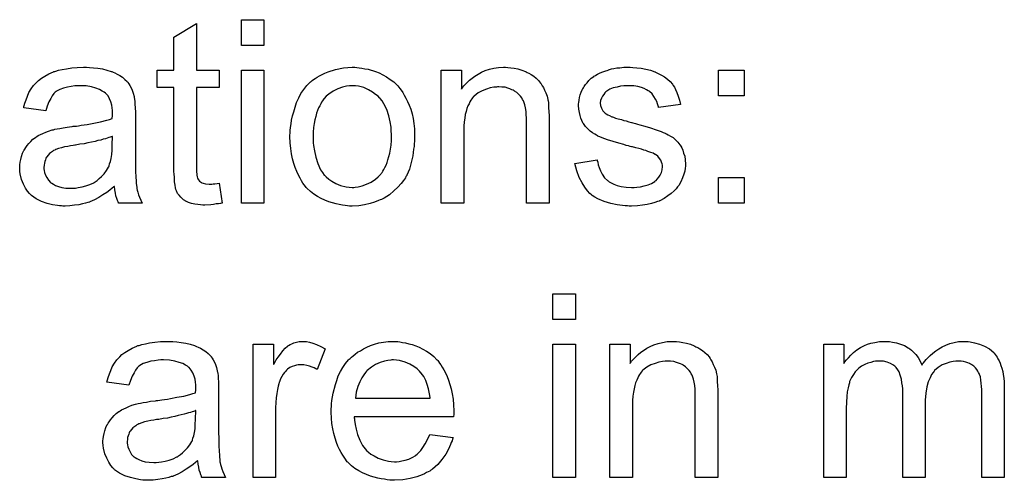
# Model space of a CAD drawing. Extents: x -1.5 to 9, y -3 to 5.
# Tile 345 of 368: x 5.191 to 5.62, y 4.082 to 4.283. Entities that reach past the tile are written whole.
import ezdxf

# ---------------------------------------------------------------- set-up
doc = ezdxf.new("R2010")
doc.units = 0
doc.layers.add('qfn16-30-34-a_mechanical_19', color=1, linetype='CONTINUOUS')

msp = doc.modelspace()

# ---------------------------------------------------------------- linework, layer by layer
at = {"layer": 'qfn16-30-34-a_mechanical_19', "color": 1}
for points in [[(5.29751, 4.271364), (5.287676, 4.271364), (5.287676, 4.282587), (5.29751, 4.282587), (5.29751, 4.271364)], [(5.268007, 4.260604), (5.277957, 4.260604), (5.277957, 4.252968), (5.268007, 4.252968), (5.268007, 4.218836), (5.268007, 4.218605), (5.268007, 4.218142), (5.268007, 4.217448), (5.268122, 4.216638), (5.268238, 4.214787), (5.268354, 4.213977), (5.268469, 4.213398), (5.268585, 4.213167), (5.268932, 4.212704), (5.269395, 4.212126), (5.270205, 4.211547), (5.270436, 4.211431), (5.271015, 4.2112), (5.272056, 4.210969), (5.27356, 4.210853), (5.274717, 4.210853), (5.275296, 4.210969), (5.276105, 4.210969), (5.277031, 4.211084), (5.277957, 4.2112), (5.279229, 4.202523), (5.278998, 4.202523), (5.278535, 4.202407), (5.277725, 4.202291), (5.276684, 4.202176), (5.275527, 4.201944), (5.274254, 4.201828), (5.271709, 4.201713), (5.270783, 4.201713), (5.269858, 4.201828), (5.268701, 4.201944), (5.267312, 4.20206), (5.265924, 4.202407), (5.264651, 4.202754), (5.263378, 4.203333), (5.263263, 4.203448), (5.262916, 4.20368), (5.262453, 4.204027), (5.261759, 4.204605), (5.26118, 4.205184), (5.260486, 4.205994), (5.259792, 4.206803), (5.259329, 4.207845), (5.259329, 4.207961), (5.259098, 4.208423), (5.258982, 4.209233), (5.258751, 4.21039), (5.258519, 4.211894), (5.258403, 4.21282), (5.258403, 4.213861), (5.258288, 4.215134), (5.258172, 4.216407), (5.258172, 4.217795), (5.258172, 4.219415), (5.258172, 4.252968), (5.250883, 4.252968), (5.250883, 4.260604), (5.258172, 4.260604), (5.258172, 4.274951), (5.268007, 4.280851), (5.268007, 4.260604)], [(5.221379, 4.261761), (5.223115, 4.261645), (5.225082, 4.261414), (5.227049, 4.261067), (5.229016, 4.260604), (5.230867, 4.260025), (5.231098, 4.25991), (5.231677, 4.259678), (5.232487, 4.259331), (5.233528, 4.258868), (5.234685, 4.258174), (5.235842, 4.25748), (5.236883, 4.256555), (5.237809, 4.255629), (5.237925, 4.255513), (5.238156, 4.255166), (5.238503, 4.254588), (5.238966, 4.253893), (5.239544, 4.252852), (5.240007, 4.251811), (5.24047, 4.250538), (5.240817, 4.249034), (5.240817, 4.248918), (5.240933, 4.248571), (5.241048, 4.247877), (5.241164, 4.246951), (5.241164, 4.245679), (5.24128, 4.244175), (5.241395, 4.242208), (5.241395, 4.240009), (5.241395, 4.22682), (5.241395, 4.226704), (5.241395, 4.226241), (5.241395, 4.225547), (5.241395, 4.224621), (5.241395, 4.22358), (5.241395, 4.222307), (5.241511, 4.21953), (5.241511, 4.216638), (5.241627, 4.213745), (5.241743, 4.212473), (5.241743, 4.211316), (5.241858, 4.210275), (5.241974, 4.209465), (5.241974, 4.209349), (5.24209, 4.208886), (5.242205, 4.208192), (5.242552, 4.207266), (5.242784, 4.206225), (5.243247, 4.205068), (5.243825, 4.203795), (5.244404, 4.202523), (5.234106, 4.202523), (5.233991, 4.202638), (5.233875, 4.203101), (5.233644, 4.20368), (5.233297, 4.204605), (5.232949, 4.205646), (5.232718, 4.206919), (5.232487, 4.208308), (5.232255, 4.209812), (5.23214, 4.209812), (5.232024, 4.20958), (5.23133, 4.209002), (5.230288, 4.208192), (5.2289, 4.207151), (5.227164, 4.206109), (5.225429, 4.204952), (5.223578, 4.203911), (5.221611, 4.203101), (5.221379, 4.202985), (5.220685, 4.20287), (5.219644, 4.202523), (5.218371, 4.202176), (5.216751, 4.201828), (5.2149, 4.201597), (5.212818, 4.201366), (5.210735, 4.20125), (5.209809, 4.20125), (5.209115, 4.201366), (5.208305, 4.201366), (5.20738, 4.201481), (5.205297, 4.201828), (5.202983, 4.202407), (5.200438, 4.203217), (5.198124, 4.204374), (5.196041, 4.205878), (5.19581, 4.206109), (5.195231, 4.206688), (5.194421, 4.207729), (5.193496, 4.209118), (5.19257, 4.210853), (5.19176, 4.21282), (5.191182, 4.21525), (5.191066, 4.216407), (5.19095, 4.217795), (5.19095, 4.218026), (5.19095, 4.218489), (5.191066, 4.219299), (5.191182, 4.22034), (5.191413, 4.221613), (5.19176, 4.222886), (5.192223, 4.224274), (5.192801, 4.225547), (5.192917, 4.225663), (5.193149, 4.226125), (5.193611, 4.22682), (5.19419, 4.22763), (5.194884, 4.228555), (5.19581, 4.229481), (5.196735, 4.230406), (5.197892, 4.231216), (5.198008, 4.231332), (5.198471, 4.231563), (5.199049, 4.232026), (5.199975, 4.232489), (5.201016, 4.232952), (5.202289, 4.23353), (5.203562, 4.233993), (5.205066, 4.234456), (5.205181, 4.234456), (5.205644, 4.234572), (5.206338, 4.234803), (5.207264, 4.234919), (5.208421, 4.23515), (5.209925, 4.235381), (5.211661, 4.235729), (5.213743, 4.23596), (5.213859, 4.23596), (5.214322, 4.236076), (5.2149, 4.236076), (5.21571, 4.236191), (5.216636, 4.236307), (5.217793, 4.236538), (5.219065, 4.236654), (5.220454, 4.236886), (5.223231, 4.237464), (5.226239, 4.238042), (5.2289, 4.238737), (5.230173, 4.239084), (5.23133, 4.239431), (5.23133, 4.239547), (5.23133, 4.239778), (5.231445, 4.240472), (5.231445, 4.241282), (5.231445, 4.241745), (5.231445, 4.241976), (5.231445, 4.242092), (5.231445, 4.242208), (5.231445, 4.242902), (5.23133, 4.244059), (5.231098, 4.245332), (5.230751, 4.24672), (5.230173, 4.248108), (5.229478, 4.249381), (5.228553, 4.250422), (5.228437, 4.250538), (5.227859, 4.251001), (5.226933, 4.251464), (5.225776, 4.252158), (5.224156, 4.252736), (5.222305, 4.253315), (5.219991, 4.253662), (5.21733, 4.253778), (5.216173, 4.253778), (5.215016, 4.253662), (5.213396, 4.253431), (5.211776, 4.253199), (5.210041, 4.252736), (5.208421, 4.252158), (5.207033, 4.251348), (5.206917, 4.251232), (5.206454, 4.250885), (5.205876, 4.250307), (5.205181, 4.249381), (5.204487, 4.248224), (5.203677, 4.24672), (5.202983, 4.244869), (5.202289, 4.242786), (5.192686, 4.244059), (5.192686, 4.244175), (5.192801, 4.24429), (5.192801, 4.244637), (5.192917, 4.2451), (5.193264, 4.246141), (5.193727, 4.247646), (5.194306, 4.24915), (5.195, 4.25077), (5.195925, 4.252389), (5.196967, 4.253893), (5.197082, 4.254009), (5.197545, 4.254472), (5.198239, 4.255166), (5.199165, 4.256092), (5.200438, 4.257017), (5.201942, 4.257943), (5.203677, 4.258984), (5.205644, 4.259794), (5.20576, 4.259794), (5.205876, 4.25991), (5.206223, 4.260025), (5.206685, 4.260141), (5.207842, 4.260488), (5.209462, 4.260835), (5.211314, 4.261182), (5.213627, 4.26153), (5.216057, 4.261761), (5.218834, 4.261877), (5.220107, 4.261877), (5.221379, 4.261761)], [(5.29751, 4.202523), (5.287676, 4.202523), (5.287676, 4.260604), (5.29751, 4.260604), (5.29751, 4.202523)], [(5.338005, 4.261761), (5.339046, 4.261645), (5.340203, 4.261414), (5.341476, 4.261182), (5.34298, 4.260951), (5.346104, 4.25991), (5.347724, 4.259331), (5.349344, 4.258521), (5.350963, 4.257712), (5.352583, 4.256555), (5.354087, 4.255398), (5.355591, 4.254009), (5.355707, 4.253893), (5.355939, 4.253662), (5.356286, 4.253199), (5.356748, 4.252621), (5.357327, 4.251811), (5.358021, 4.25077), (5.358715, 4.249613), (5.359409, 4.24834), (5.360104, 4.246951), (5.360798, 4.245216), (5.361492, 4.24348), (5.362071, 4.241514), (5.362533, 4.239431), (5.362881, 4.237233), (5.363112, 4.234919), (5.363228, 4.232373), (5.363228, 4.232257), (5.363228, 4.23191), (5.363228, 4.231332), (5.363228, 4.230522), (5.363112, 4.229596), (5.362996, 4.228439), (5.362996, 4.227282), (5.362765, 4.22601), (5.362418, 4.223117), (5.361724, 4.220225), (5.360914, 4.217332), (5.359757, 4.214671), (5.359757, 4.214555), (5.359641, 4.21444), (5.359409, 4.214093), (5.359178, 4.21363), (5.358368, 4.212473), (5.357327, 4.211084), (5.355939, 4.209465), (5.354203, 4.207845), (5.352236, 4.206225), (5.349922, 4.204721), (5.349806, 4.204721), (5.349691, 4.204605), (5.349344, 4.204374), (5.348765, 4.204142), (5.348187, 4.203911), (5.347492, 4.20368), (5.345757, 4.202985), (5.34379, 4.202407), (5.34136, 4.201828), (5.338815, 4.201366), (5.336038, 4.20125), (5.334881, 4.20125), (5.333956, 4.201366), (5.332914, 4.201481), (5.331757, 4.201713), (5.330369, 4.201944), (5.32898, 4.202176), (5.325856, 4.203101), (5.324121, 4.203795), (5.322501, 4.204489), (5.320881, 4.205415), (5.319262, 4.206456), (5.317757, 4.207613), (5.316253, 4.209002), (5.316138, 4.209118), (5.315906, 4.209349), (5.315559, 4.209812), (5.315096, 4.210506), (5.314518, 4.211316), (5.313939, 4.212241), (5.313245, 4.213398), (5.312551, 4.214787), (5.311857, 4.216291), (5.311163, 4.218026), (5.310584, 4.219878), (5.310006, 4.221845), (5.309543, 4.224043), (5.309196, 4.226357), (5.308964, 4.228902), (5.308849, 4.231563), (5.308849, 4.231795), (5.308849, 4.232257), (5.308964, 4.233067), (5.308964, 4.234224), (5.30908, 4.235497), (5.309311, 4.237117), (5.309543, 4.238737), (5.310006, 4.240588), (5.310468, 4.242439), (5.311047, 4.244406), (5.311741, 4.246489), (5.312667, 4.248456), (5.313592, 4.250307), (5.314865, 4.252158), (5.316138, 4.253893), (5.317757, 4.255398), (5.317873, 4.255513), (5.318105, 4.255629), (5.318567, 4.255976), (5.319146, 4.256439), (5.31984, 4.256902), (5.320766, 4.25748), (5.321691, 4.258059), (5.322848, 4.258637), (5.324121, 4.259216), (5.325509, 4.259794), (5.328633, 4.260835), (5.33222, 4.261645), (5.334071, 4.261761), (5.336038, 4.261877), (5.337195, 4.261877), (5.338005, 4.261761)], [(5.403838, 4.261761), (5.405111, 4.261645), (5.406615, 4.261414), (5.408235, 4.261067), (5.40997, 4.260604), (5.41159, 4.25991), (5.411822, 4.259794), (5.412284, 4.259563), (5.413094, 4.259216), (5.41402, 4.258637), (5.415177, 4.257943), (5.416218, 4.257017), (5.41726, 4.256092), (5.418185, 4.254935), (5.418301, 4.254819), (5.418532, 4.254356), (5.418879, 4.253778), (5.419458, 4.252968), (5.419921, 4.251811), (5.420383, 4.250654), (5.420962, 4.249265), (5.421309, 4.247761), (5.421309, 4.247646), (5.421425, 4.247183), (5.42154, 4.246489), (5.421656, 4.245563), (5.421656, 4.244175), (5.421772, 4.242555), (5.421887, 4.240588), (5.421887, 4.238158), (5.421887, 4.202523), (5.412053, 4.202523), (5.412053, 4.237695), (5.412053, 4.237811), (5.412053, 4.237927), (5.412053, 4.238737), (5.412053, 4.239778), (5.411937, 4.241051), (5.411822, 4.242555), (5.41159, 4.244059), (5.411243, 4.245447), (5.410896, 4.24672), (5.410896, 4.246836), (5.410665, 4.247183), (5.410318, 4.247761), (5.40997, 4.248456), (5.409392, 4.24915), (5.408698, 4.24996), (5.407772, 4.25077), (5.406731, 4.251464), (5.406615, 4.251579), (5.406268, 4.251811), (5.405574, 4.252042), (5.404764, 4.252389), (5.403838, 4.252736), (5.402681, 4.253083), (5.401293, 4.253199), (5.399904, 4.253315), (5.399326, 4.253315), (5.398863, 4.253199), (5.397706, 4.253083), (5.396202, 4.252852), (5.394582, 4.252274), (5.392731, 4.251579), (5.39088, 4.250654), (5.389144, 4.249265), (5.388913, 4.249034), (5.38845, 4.248456), (5.388103, 4.247993), (5.387756, 4.247414), (5.387293, 4.24672), (5.386946, 4.24591), (5.386483, 4.244984), (5.38602, 4.243828), (5.385673, 4.242555), (5.385326, 4.241166), (5.385095, 4.239662), (5.384864, 4.238042), (5.384632, 4.236076), (5.384632, 4.234109), (5.384632, 4.202523), (5.374798, 4.202523), (5.374798, 4.260604), (5.383591, 4.260604), (5.383591, 4.252274), (5.383707, 4.252389), (5.383938, 4.252736), (5.384285, 4.253199), (5.384748, 4.253778), (5.385442, 4.254472), (5.386252, 4.255282), (5.387177, 4.256207), (5.388334, 4.257133), (5.389492, 4.257943), (5.39088, 4.258868), (5.392384, 4.259678), (5.394004, 4.260373), (5.395855, 4.260951), (5.397706, 4.261414), (5.399789, 4.261761), (5.401987, 4.261877), (5.402913, 4.261877), (5.403838, 4.261761)], [(5.458449, 4.261761), (5.460184, 4.261645), (5.462035, 4.261414), (5.464002, 4.260951), (5.466085, 4.260488), (5.468052, 4.259794), (5.468167, 4.259794), (5.468283, 4.259678), (5.468862, 4.259447), (5.469787, 4.258984), (5.470944, 4.258406), (5.472217, 4.257596), (5.47349, 4.25667), (5.474647, 4.255629), (5.475688, 4.254472), (5.475804, 4.254356), (5.476035, 4.253893), (5.476498, 4.253083), (5.477076, 4.252158), (5.477655, 4.25077), (5.478233, 4.249265), (5.478696, 4.24753), (5.479159, 4.245563), (5.469556, 4.24429), (5.469556, 4.244522), (5.46944, 4.244984), (5.469209, 4.245794), (5.468862, 4.246836), (5.468283, 4.247877), (5.467589, 4.249034), (5.466779, 4.250191), (5.465622, 4.251232), (5.465506, 4.251348), (5.465044, 4.251579), (5.464349, 4.252042), (5.463308, 4.252505), (5.462151, 4.252968), (5.460647, 4.253431), (5.458796, 4.253662), (5.456829, 4.253778), (5.455672, 4.253778), (5.454515, 4.253662), (5.453011, 4.253546), (5.451507, 4.253199), (5.449887, 4.252852), (5.448383, 4.252274), (5.44711, 4.251464), (5.446994, 4.251348), (5.446647, 4.251117), (5.446185, 4.250654), (5.445722, 4.24996), (5.445143, 4.249265), (5.44468, 4.24834), (5.444333, 4.247298), (5.444218, 4.246257), (5.444218, 4.246141), (5.444218, 4.24591), (5.444333, 4.245563), (5.444333, 4.2451), (5.44468, 4.243943), (5.445375, 4.242786), (5.44549, 4.242671), (5.445606, 4.242555), (5.445837, 4.242208), (5.4463, 4.241861), (5.446763, 4.241514), (5.447457, 4.241051), (5.448267, 4.240704), (5.449193, 4.240241), (5.449308, 4.240241), (5.44954, 4.240125), (5.450003, 4.240009), (5.450812, 4.239662), (5.45197, 4.239315), (5.453474, 4.238968), (5.454399, 4.238621), (5.45544, 4.23839), (5.456597, 4.238042), (5.45787, 4.237695), (5.457986, 4.237695), (5.458333, 4.23758), (5.458912, 4.237464), (5.459606, 4.237233), (5.460416, 4.237001), (5.461457, 4.23677), (5.463655, 4.236076), (5.466085, 4.235381), (5.468515, 4.234572), (5.470713, 4.233762), (5.471639, 4.233414), (5.472448, 4.233067), (5.47268, 4.232952), (5.473143, 4.23272), (5.473837, 4.232373), (5.474878, 4.231795), (5.475919, 4.2311), (5.476961, 4.230175), (5.478002, 4.229134), (5.478928, 4.227977), (5.479043, 4.227861), (5.479275, 4.227398), (5.479738, 4.226704), (5.4802, 4.225663), (5.480547, 4.22439), (5.48101, 4.223002), (5.481242, 4.221382), (5.481357, 4.21953), (5.481357, 4.219299), (5.481357, 4.218721), (5.481242, 4.217795), (5.48101, 4.216522), (5.480663, 4.215134), (5.480085, 4.21363), (5.47939, 4.211894), (5.478465, 4.210275), (5.478349, 4.210043), (5.477886, 4.20958), (5.477308, 4.20877), (5.476382, 4.207845), (5.475109, 4.206803), (5.473721, 4.205646), (5.472101, 4.204605), (5.470134, 4.203564), (5.470019, 4.203564), (5.469903, 4.203448), (5.469209, 4.203217), (5.468052, 4.20287), (5.466548, 4.202407), (5.464697, 4.201944), (5.462614, 4.201597), (5.460416, 4.201366), (5.45787, 4.20125), (5.456829, 4.20125), (5.456019, 4.201366), (5.455093, 4.201366), (5.453936, 4.201481), (5.452779, 4.201597), (5.451507, 4.201828), (5.44873, 4.202407), (5.445837, 4.203217), (5.443061, 4.204374), (5.441788, 4.205068), (5.440631, 4.205878), (5.440515, 4.205994), (5.4404, 4.206109), (5.439705, 4.206803), (5.438664, 4.207845), (5.437507, 4.209465), (5.436234, 4.211431), (5.434962, 4.213745), (5.43392, 4.216638), (5.43311, 4.219878), (5.442829, 4.221382), (5.442829, 4.221266), (5.442829, 4.22115), (5.443061, 4.220456), (5.443292, 4.219299), (5.443755, 4.218026), (5.444333, 4.216638), (5.445028, 4.215134), (5.446069, 4.21363), (5.447342, 4.212357), (5.447573, 4.212241), (5.448036, 4.211894), (5.448961, 4.211431), (5.450118, 4.210853), (5.451622, 4.210275), (5.453358, 4.209812), (5.45544, 4.209465), (5.45787, 4.209349), (5.459027, 4.209349), (5.460184, 4.209465), (5.461688, 4.209696), (5.463308, 4.210043), (5.465044, 4.210506), (5.466548, 4.211084), (5.467936, 4.21201), (5.468052, 4.212126), (5.468515, 4.212473), (5.468977, 4.213051), (5.469672, 4.213861), (5.47025, 4.214787), (5.470829, 4.215944), (5.471176, 4.217101), (5.471291, 4.218489), (5.471291, 4.218605), (5.471291, 4.219068), (5.471176, 4.219646), (5.470944, 4.220456), (5.470597, 4.221266), (5.470019, 4.222076), (5.469324, 4.223002), (5.468283, 4.223696), (5.468167, 4.223811), (5.46782, 4.223927), (5.467242, 4.224274), (5.466316, 4.224621), (5.464928, 4.225084), (5.464118, 4.225431), (5.463192, 4.225663), (5.462151, 4.22601), (5.460994, 4.226357), (5.459721, 4.226704), (5.458217, 4.227051), (5.458102, 4.227051), (5.457755, 4.227167), (5.457176, 4.227282), (5.456482, 4.227514), (5.455556, 4.227745), (5.454515, 4.228092), (5.452317, 4.228671), (5.449771, 4.229481), (5.447342, 4.230175), (5.445028, 4.230985), (5.443986, 4.231448), (5.443176, 4.231795), (5.442945, 4.23191), (5.442482, 4.232142), (5.441788, 4.232605), (5.440862, 4.233183), (5.439821, 4.233993), (5.43878, 4.234919), (5.437738, 4.23596), (5.436813, 4.237233), (5.436697, 4.237348), (5.436466, 4.237811), (5.436119, 4.238621), (5.435771, 4.239547), (5.435424, 4.240704), (5.435077, 4.242092), (5.434846, 4.24348), (5.43473, 4.2451), (5.43473, 4.245332), (5.43473, 4.245794), (5.434846, 4.246489), (5.434962, 4.24753), (5.435193, 4.248571), (5.435424, 4.249844), (5.435887, 4.251001), (5.436466, 4.252274), (5.436581, 4.252389), (5.436813, 4.252852), (5.43716, 4.253431), (5.437738, 4.25424), (5.438433, 4.25505), (5.439243, 4.256092), (5.440168, 4.257017), (5.441325, 4.257827), (5.441441, 4.257943), (5.441788, 4.258059), (5.442251, 4.258406), (5.442945, 4.258753), (5.44387, 4.259216), (5.444912, 4.259678), (5.446185, 4.260141), (5.447573, 4.260604), (5.447804, 4.26072), (5.448267, 4.260835), (5.449077, 4.261067), (5.450118, 4.261298), (5.451391, 4.26153), (5.452779, 4.261645), (5.454399, 4.261877), (5.457176, 4.261877), (5.458449, 4.261761)], [(5.506927, 4.249381), (5.495704, 4.249381), (5.495704, 4.260604), (5.506927, 4.260604), (5.506927, 4.249381)], [(5.336038, 4.253778), (5.335344, 4.253778), (5.334765, 4.253662), (5.333493, 4.253546), (5.331757, 4.253083), (5.32979, 4.252389), (5.327708, 4.251464), (5.325741, 4.250075), (5.324699, 4.24915), (5.323774, 4.248224), (5.323774, 4.248108), (5.323542, 4.247993), (5.323311, 4.247646), (5.322964, 4.247183), (5.322617, 4.246604), (5.32227, 4.24591), (5.321807, 4.244984), (5.321344, 4.244059), (5.320881, 4.242902), (5.320419, 4.241745), (5.320072, 4.240356), (5.319724, 4.238852), (5.319377, 4.237233), (5.319146, 4.235497), (5.31903, 4.23353), (5.318914, 4.231563), (5.318914, 4.231448), (5.318914, 4.2311), (5.318914, 4.230522), (5.31903, 4.229712), (5.31903, 4.228787), (5.319146, 4.227745), (5.319493, 4.225315), (5.320072, 4.222539), (5.320997, 4.219762), (5.322154, 4.217101), (5.322964, 4.215944), (5.323774, 4.214787), (5.32389, 4.214787), (5.324005, 4.214555), (5.324699, 4.213977), (5.325741, 4.213051), (5.327129, 4.212126), (5.328865, 4.211084), (5.330947, 4.210159), (5.333377, 4.20958), (5.33465, 4.209465), (5.336038, 4.209349), (5.336732, 4.209349), (5.337311, 4.209465), (5.338583, 4.209696), (5.340319, 4.210043), (5.34217, 4.210737), (5.344253, 4.211663), (5.34622, 4.213051), (5.347261, 4.213977), (5.348187, 4.214903), (5.348302, 4.215018), (5.348418, 4.215134), (5.348649, 4.215481), (5.348997, 4.215944), (5.349344, 4.216522), (5.349806, 4.217217), (5.350269, 4.218142), (5.350732, 4.219068), (5.351195, 4.220225), (5.351542, 4.221497), (5.352005, 4.222886), (5.352352, 4.22439), (5.352699, 4.226125), (5.35293, 4.227861), (5.353162, 4.229828), (5.353162, 4.23191), (5.353162, 4.232026), (5.353162, 4.232373), (5.353162, 4.232952), (5.353046, 4.233646), (5.353046, 4.234572), (5.35293, 4.235613), (5.352583, 4.238042), (5.352005, 4.240588), (5.351079, 4.243365), (5.349806, 4.24591), (5.349112, 4.247183), (5.348187, 4.248224), (5.348187, 4.24834), (5.347955, 4.248456), (5.347261, 4.24915), (5.34622, 4.24996), (5.344831, 4.251001), (5.343096, 4.252042), (5.341013, 4.252968), (5.338699, 4.253546), (5.337426, 4.253662), (5.336038, 4.253778)], [(5.231445, 4.231679), (5.23133, 4.231679), (5.231214, 4.231563), (5.230867, 4.231448), (5.230404, 4.231332), (5.229825, 4.2311), (5.229131, 4.230869), (5.228321, 4.230638), (5.227396, 4.230406), (5.226355, 4.230059), (5.225082, 4.229828), (5.223809, 4.229481), (5.222305, 4.229134), (5.220685, 4.228787), (5.219065, 4.228439), (5.217214, 4.228208), (5.215247, 4.227861), (5.215016, 4.227861), (5.214322, 4.227745), (5.213165, 4.227514), (5.211892, 4.227282), (5.210504, 4.227051), (5.209115, 4.226704), (5.207842, 4.226357), (5.206685, 4.225894), (5.20657, 4.225894), (5.206223, 4.225663), (5.20576, 4.225431), (5.205297, 4.225084), (5.203909, 4.224158), (5.202752, 4.22277), (5.202752, 4.222654), (5.20252, 4.222423), (5.202405, 4.22196), (5.202173, 4.221382), (5.201942, 4.220688), (5.20171, 4.219993), (5.201595, 4.219068), (5.201479, 4.218142), (5.201479, 4.218026), (5.201479, 4.217448), (5.201595, 4.216754), (5.201826, 4.215828), (5.202173, 4.214787), (5.202752, 4.213745), (5.203446, 4.212588), (5.204372, 4.211547), (5.204487, 4.211431), (5.20495, 4.2112), (5.205644, 4.210737), (5.20657, 4.210275), (5.207842, 4.209812), (5.209347, 4.209349), (5.211082, 4.209118), (5.213165, 4.209002), (5.21409, 4.209002), (5.215247, 4.209118), (5.21652, 4.209349), (5.21814, 4.20958), (5.21976, 4.210043), (5.221495, 4.210622), (5.223231, 4.211431), (5.223462, 4.211547), (5.223925, 4.211894), (5.224735, 4.212473), (5.22566, 4.213283), (5.226702, 4.214208), (5.227859, 4.215365), (5.228784, 4.216754), (5.22971, 4.218258), (5.229825, 4.218373), (5.229941, 4.218836), (5.230173, 4.219646), (5.23052, 4.220688), (5.230867, 4.222076), (5.231098, 4.223696), (5.231214, 4.225663), (5.23133, 4.227977), (5.231445, 4.231679)], [(5.506927, 4.202523), (5.495704, 4.202523), (5.495704, 4.213745), (5.506927, 4.213745), (5.506927, 4.202523)], [(5.433342, 4.151684), (5.423507, 4.151684), (5.423507, 4.162907), (5.433342, 4.162907), (5.433342, 4.151684)], [(5.257709, 4.142081), (5.259445, 4.141965), (5.261412, 4.141734), (5.263378, 4.141387), (5.265345, 4.140924), (5.267197, 4.140345), (5.267428, 4.14023), (5.268007, 4.139998), (5.268816, 4.139651), (5.269858, 4.139188), (5.271015, 4.138494), (5.272172, 4.1378), (5.273213, 4.136874), (5.274139, 4.135949), (5.274254, 4.135833), (5.274486, 4.135486), (5.274833, 4.134908), (5.275296, 4.134213), (5.275874, 4.133172), (5.276337, 4.132131), (5.2768, 4.130858), (5.277147, 4.129354), (5.277147, 4.129238), (5.277262, 4.128891), (5.277378, 4.128197), (5.277494, 4.127271), (5.277494, 4.125999), (5.27761, 4.124494), (5.277725, 4.122528), (5.277725, 4.120329), (5.277725, 4.10714), (5.277725, 4.107024), (5.277725, 4.106561), (5.277725, 4.105867), (5.277725, 4.104941), (5.277725, 4.1039), (5.277725, 4.102627), (5.277841, 4.09985), (5.277841, 4.096958), (5.277957, 4.094065), (5.278072, 4.092793), (5.278072, 4.091636), (5.278188, 4.090594), (5.278304, 4.089785), (5.278304, 4.089669), (5.278419, 4.089206), (5.278535, 4.088512), (5.278882, 4.087586), (5.279114, 4.086545), (5.279577, 4.085388), (5.280155, 4.084115), (5.280734, 4.082843), (5.270436, 4.082843), (5.27032, 4.082958), (5.270205, 4.083421), (5.269973, 4.083999), (5.269626, 4.084925), (5.269279, 4.085966), (5.269048, 4.087239), (5.268816, 4.088628), (5.268585, 4.090132), (5.268469, 4.090132), (5.268354, 4.0899), (5.267659, 4.089322), (5.266618, 4.088512), (5.26523, 4.08747), (5.263494, 4.086429), (5.261759, 4.085272), (5.259908, 4.084231), (5.257941, 4.083421), (5.257709, 4.083305), (5.257015, 4.08319), (5.255974, 4.082843), (5.254701, 4.082495), (5.253081, 4.082148), (5.25123, 4.081917), (5.249147, 4.081686), (5.247065, 4.08157), (5.246139, 4.08157), (5.245445, 4.081686), (5.244635, 4.081686), (5.243709, 4.081801), (5.241627, 4.082148), (5.239313, 4.082727), (5.236767, 4.083537), (5.234453, 4.084694), (5.232371, 4.086198), (5.23214, 4.086429), (5.231561, 4.087008), (5.230751, 4.088049), (5.229825, 4.089437), (5.2289, 4.091173), (5.22809, 4.09314), (5.227511, 4.09557), (5.227396, 4.096726), (5.22728, 4.098115), (5.22728, 4.098346), (5.22728, 4.098809), (5.227396, 4.099619), (5.227511, 4.10066), (5.227743, 4.101933), (5.22809, 4.103206), (5.228553, 4.104594), (5.229131, 4.105867), (5.229247, 4.105983), (5.229478, 4.106445), (5.229941, 4.10714), (5.23052, 4.107949), (5.231214, 4.108875), (5.23214, 4.109801), (5.233065, 4.110726), (5.234222, 4.111536), (5.234338, 4.111652), (5.234801, 4.111883), (5.235379, 4.112346), (5.236305, 4.112809), (5.237346, 4.113272), (5.238619, 4.11385), (5.239891, 4.114313), (5.241395, 4.114776), (5.241511, 4.114776), (5.241974, 4.114891), (5.242668, 4.115123), (5.243594, 4.115239), (5.244751, 4.11547), (5.246255, 4.115701), (5.24799, 4.116048), (5.250073, 4.11628), (5.250189, 4.11628), (5.250651, 4.116395), (5.25123, 4.116395), (5.25204, 4.116511), (5.252966, 4.116627), (5.254123, 4.116858), (5.255395, 4.116974), (5.256784, 4.117205), (5.25956, 4.117784), (5.262569, 4.118362), (5.26523, 4.119057), (5.266502, 4.119404), (5.267659, 4.119751), (5.267659, 4.119867), (5.267659, 4.120098), (5.267775, 4.120792), (5.267775, 4.121602), (5.267775, 4.122065), (5.267775, 4.122296), (5.267775, 4.122412), (5.267775, 4.122528), (5.267775, 4.123222), (5.267659, 4.124379), (5.267428, 4.125651), (5.267081, 4.12704), (5.266502, 4.128428), (5.265808, 4.129701), (5.264883, 4.130742), (5.264767, 4.130858), (5.264188, 4.131321), (5.263263, 4.131784), (5.262106, 4.132478), (5.260486, 4.133056), (5.258635, 4.133635), (5.256321, 4.133982), (5.25366, 4.134098), (5.252503, 4.134098), (5.251346, 4.133982), (5.249726, 4.133751), (5.248106, 4.133519), (5.246371, 4.133056), (5.244751, 4.132478), (5.243362, 4.131668), (5.243247, 4.131552), (5.242784, 4.131205), (5.242205, 4.130627), (5.241511, 4.129701), (5.240817, 4.128544), (5.240007, 4.12704), (5.239313, 4.125189), (5.238619, 4.123106), (5.229016, 4.124379), (5.229016, 4.124494), (5.229131, 4.12461), (5.229131, 4.124957), (5.229247, 4.12542), (5.229594, 4.126461), (5.230057, 4.127966), (5.230635, 4.12947), (5.23133, 4.131089), (5.232255, 4.132709), (5.233297, 4.134213), (5.233412, 4.134329), (5.233875, 4.134792), (5.234569, 4.135486), (5.235495, 4.136412), (5.236767, 4.137337), (5.238272, 4.138263), (5.240007, 4.139304), (5.241974, 4.140114), (5.24209, 4.140114), (5.242205, 4.14023), (5.242552, 4.140345), (5.243015, 4.140461), (5.244172, 4.140808), (5.245792, 4.141155), (5.247643, 4.141502), (5.249957, 4.14185), (5.252387, 4.142081), (5.255164, 4.142197), (5.256436, 4.142197), (5.257709, 4.142081)], [(5.316022, 4.142081), (5.317295, 4.14185), (5.318799, 4.141387), (5.320419, 4.140808), (5.32227, 4.139998), (5.324237, 4.138957), (5.32065, 4.129932), (5.320534, 4.130048), (5.320072, 4.130279), (5.319377, 4.130627), (5.318452, 4.130974), (5.31741, 4.131321), (5.316138, 4.131668), (5.314865, 4.131899), (5.313592, 4.132015), (5.313014, 4.132015), (5.312435, 4.131899), (5.311625, 4.131784), (5.310815, 4.131552), (5.309774, 4.131205), (5.308733, 4.130742), (5.307807, 4.130048), (5.307692, 4.129932), (5.307345, 4.129701), (5.306997, 4.129238), (5.306419, 4.12866), (5.30584, 4.12785), (5.305262, 4.126924), (5.304683, 4.125883), (5.304221, 4.12461), (5.304105, 4.124379), (5.303989, 4.123685), (5.303758, 4.122643), (5.303411, 4.121255), (5.303064, 4.119519), (5.302832, 4.117552), (5.302717, 4.11547), (5.302601, 4.113156), (5.302601, 4.082843), (5.292766, 4.082843), (5.292766, 4.140924), (5.301675, 4.140924), (5.301675, 4.132131), (5.301791, 4.132246), (5.302254, 4.133056), (5.302832, 4.134098), (5.303758, 4.13537), (5.304683, 4.136643), (5.305725, 4.138031), (5.306766, 4.139188), (5.307807, 4.140114), (5.307923, 4.14023), (5.30827, 4.140461), (5.308964, 4.140808), (5.309658, 4.141155), (5.310584, 4.141502), (5.311741, 4.14185), (5.312898, 4.142081), (5.314171, 4.142197), (5.314981, 4.142197), (5.316022, 4.142081)], [(5.355823, 4.142081), (5.356748, 4.141965), (5.357905, 4.141734), (5.359178, 4.141502), (5.360682, 4.141155), (5.362071, 4.140808), (5.36369, 4.14023), (5.365194, 4.139651), (5.366814, 4.138841), (5.368434, 4.137916), (5.370054, 4.136874), (5.371558, 4.135602), (5.372946, 4.134213), (5.373062, 4.134098), (5.373293, 4.133866), (5.373641, 4.133403), (5.374103, 4.132709), (5.374682, 4.131899), (5.37526, 4.130974), (5.375955, 4.129817), (5.376649, 4.128428), (5.377343, 4.126924), (5.378037, 4.125304), (5.378616, 4.123453), (5.379194, 4.121486), (5.379657, 4.119288), (5.380004, 4.116974), (5.380235, 4.114544), (5.380351, 4.111883), (5.380351, 4.111767), (5.380351, 4.111305), (5.380351, 4.110495), (5.380235, 4.109338), (5.336848, 4.109338), (5.336848, 4.109222), (5.336848, 4.108875), (5.336964, 4.108412), (5.336964, 4.107718), (5.337079, 4.106908), (5.337311, 4.105983), (5.337658, 4.1039), (5.338352, 4.101586), (5.339278, 4.099041), (5.34055, 4.096726), (5.34217, 4.094644), (5.342286, 4.094644), (5.342402, 4.094412), (5.343096, 4.093834), (5.344137, 4.093024), (5.345525, 4.092214), (5.347377, 4.091289), (5.349459, 4.090479), (5.351773, 4.0899), (5.353046, 4.089785), (5.354434, 4.089669), (5.35536, 4.089669), (5.356401, 4.089785), (5.357674, 4.090016), (5.359062, 4.090363), (5.360682, 4.090826), (5.362186, 4.09152), (5.36369, 4.092446), (5.363806, 4.092561), (5.364385, 4.093024), (5.365079, 4.093718), (5.365889, 4.094644), (5.366814, 4.095917), (5.367856, 4.097536), (5.368897, 4.099388), (5.369823, 4.101586), (5.380004, 4.100313), (5.380004, 4.100198), (5.379888, 4.099966), (5.379773, 4.099503), (5.379541, 4.098809), (5.379194, 4.098115), (5.378847, 4.097189), (5.377922, 4.095222), (5.376765, 4.093024), (5.375145, 4.09071), (5.373293, 4.088512), (5.37098, 4.086429), (5.370864, 4.086429), (5.370632, 4.086198), (5.370285, 4.085966), (5.369823, 4.085619), (5.369128, 4.085272), (5.368434, 4.084925), (5.367508, 4.084462), (5.366467, 4.083999), (5.36531, 4.083537), (5.364153, 4.083074), (5.361261, 4.08238), (5.358021, 4.081801), (5.354434, 4.08157), (5.353162, 4.08157), (5.352352, 4.081686), (5.35131, 4.081801), (5.350038, 4.082033), (5.348649, 4.082264), (5.347145, 4.082495), (5.343906, 4.083421), (5.34217, 4.084115), (5.34055, 4.084809), (5.338815, 4.085735), (5.337195, 4.086776), (5.335691, 4.087933), (5.334187, 4.089322), (5.334071, 4.089437), (5.33384, 4.089669), (5.333493, 4.090132), (5.33303, 4.090826), (5.332451, 4.091636), (5.331873, 4.092561), (5.331179, 4.093718), (5.330484, 4.094991), (5.32979, 4.096495), (5.329096, 4.098115), (5.328518, 4.099966), (5.327939, 4.101933), (5.327476, 4.104016), (5.327129, 4.10633), (5.326898, 4.108759), (5.326782, 4.111305), (5.326782, 4.11142), (5.326782, 4.111999), (5.326782, 4.112693), (5.326898, 4.113734), (5.327014, 4.115007), (5.327129, 4.116395), (5.327361, 4.118015), (5.327708, 4.119635), (5.328633, 4.123337), (5.329212, 4.125189), (5.329906, 4.127156), (5.330832, 4.129007), (5.331873, 4.130742), (5.33303, 4.132478), (5.334303, 4.134098), (5.334418, 4.134213), (5.33465, 4.134445), (5.335113, 4.134792), (5.335691, 4.13537), (5.336385, 4.135949), (5.337311, 4.136643), (5.338352, 4.137453), (5.339625, 4.138147), (5.340898, 4.138957), (5.342402, 4.139651), (5.344021, 4.140345), (5.345757, 4.140924), (5.347608, 4.141502), (5.349575, 4.14185), (5.351658, 4.142081), (5.353856, 4.142197), (5.355013, 4.142197), (5.355823, 4.142081)], [(5.433342, 4.082843), (5.423507, 4.082843), (5.423507, 4.140924), (5.433342, 4.140924), (5.433342, 4.082843)], [(5.477423, 4.142081), (5.478696, 4.141965), (5.4802, 4.141734), (5.48182, 4.141387), (5.483556, 4.140924), (5.485175, 4.14023), (5.485407, 4.140114), (5.48587, 4.139883), (5.48668, 4.139535), (5.487605, 4.138957), (5.488762, 4.138263), (5.489803, 4.137337), (5.490845, 4.136412), (5.49177, 4.135255), (5.491886, 4.135139), (5.492117, 4.134676), (5.492465, 4.134098), (5.493043, 4.133288), (5.493506, 4.132131), (5.493969, 4.130974), (5.494547, 4.129585), (5.494894, 4.128081), (5.494894, 4.127966), (5.49501, 4.127503), (5.495126, 4.126809), (5.495241, 4.125883), (5.495241, 4.124494), (5.495357, 4.122875), (5.495473, 4.120908), (5.495473, 4.118478), (5.495473, 4.082843), (5.485638, 4.082843), (5.485638, 4.118015), (5.485638, 4.118131), (5.485638, 4.118247), (5.485638, 4.119057), (5.485638, 4.120098), (5.485523, 4.121371), (5.485407, 4.122875), (5.485175, 4.124379), (5.484828, 4.125767), (5.484481, 4.12704), (5.484481, 4.127156), (5.48425, 4.127503), (5.483903, 4.128081), (5.483556, 4.128775), (5.482977, 4.12947), (5.482283, 4.130279), (5.481357, 4.131089), (5.480316, 4.131784), (5.4802, 4.131899), (5.479853, 4.132131), (5.479159, 4.132362), (5.478349, 4.132709), (5.477423, 4.133056), (5.476266, 4.133403), (5.474878, 4.133519), (5.47349, 4.133635), (5.472911, 4.133635), (5.472448, 4.133519), (5.471291, 4.133403), (5.469787, 4.133172), (5.468167, 4.132593), (5.466316, 4.131899), (5.464465, 4.130974), (5.46273, 4.129585), (5.462498, 4.129354), (5.462035, 4.128775), (5.461688, 4.128313), (5.461341, 4.127734), (5.460878, 4.12704), (5.460531, 4.12623), (5.460069, 4.125304), (5.459606, 4.124147), (5.459259, 4.122875), (5.458912, 4.121486), (5.45868, 4.119982), (5.458449, 4.118362), (5.458217, 4.116395), (5.458217, 4.114429), (5.458217, 4.082843), (5.448383, 4.082843), (5.448383, 4.140924), (5.457176, 4.140924), (5.457176, 4.132593), (5.457292, 4.132709), (5.457523, 4.133056), (5.45787, 4.133519), (5.458333, 4.134098), (5.459027, 4.134792), (5.459837, 4.135602), (5.460763, 4.136527), (5.46192, 4.137453), (5.463077, 4.138263), (5.464465, 4.139188), (5.465969, 4.139998), (5.467589, 4.140693), (5.46944, 4.141271), (5.471291, 4.141734), (5.473374, 4.142081), (5.475572, 4.142197), (5.476498, 4.142197), (5.477423, 4.142081)], [(5.603884, 4.142081), (5.604694, 4.142081), (5.605503, 4.141965), (5.60747, 4.141618), (5.609553, 4.14104), (5.611751, 4.140114), (5.613949, 4.138957), (5.615801, 4.137337), (5.616032, 4.137106), (5.616495, 4.136412), (5.617305, 4.13537), (5.617652, 4.13456), (5.618115, 4.133751), (5.618578, 4.132709), (5.618925, 4.131668), (5.619387, 4.130511), (5.619734, 4.129123), (5.619966, 4.127734), (5.620197, 4.126114), (5.620429, 4.124494), (5.620429, 4.122643), (5.620429, 4.082843), (5.610594, 4.082843), (5.610594, 4.119288), (5.610594, 4.119404), (5.610594, 4.119519), (5.610594, 4.120214), (5.610594, 4.121255), (5.610479, 4.122528), (5.610363, 4.123916), (5.610247, 4.125304), (5.610016, 4.126693), (5.609669, 4.127734), (5.609669, 4.12785), (5.609437, 4.128197), (5.609206, 4.12866), (5.608859, 4.129238), (5.608396, 4.129932), (5.607817, 4.130627), (5.607123, 4.131321), (5.606198, 4.132015), (5.606082, 4.132131), (5.605735, 4.132246), (5.605272, 4.132478), (5.604462, 4.132825), (5.603652, 4.133172), (5.602611, 4.133403), (5.60157, 4.133519), (5.600297, 4.133635), (5.599718, 4.133635), (5.599256, 4.133519), (5.598099, 4.133403), (5.59671, 4.133172), (5.59509, 4.132593), (5.593355, 4.131899), (5.591619, 4.130858), (5.59, 4.12947), (5.589884, 4.129238), (5.589421, 4.12866), (5.588727, 4.127734), (5.588033, 4.126346), (5.587223, 4.124494), (5.586644, 4.122296), (5.586181, 4.119635), (5.58595, 4.116511), (5.58595, 4.082843), (5.576116, 4.082843), (5.576116, 4.120445), (5.576116, 4.120561), (5.576116, 4.120792), (5.576116, 4.121024), (5.576116, 4.121486), (5.576, 4.122759), (5.575769, 4.124147), (5.575537, 4.125767), (5.575074, 4.127387), (5.574496, 4.128891), (5.573686, 4.130279), (5.57357, 4.130395), (5.573223, 4.130858), (5.572645, 4.131321), (5.571835, 4.132015), (5.570793, 4.132593), (5.569405, 4.133172), (5.567785, 4.133519), (5.565818, 4.133635), (5.565124, 4.133635), (5.564314, 4.133519), (5.563389, 4.133403), (5.562232, 4.133056), (5.560843, 4.132709), (5.55957, 4.132131), (5.558182, 4.131436), (5.558066, 4.131321), (5.557604, 4.130974), (5.557025, 4.130511), (5.556215, 4.129817), (5.555405, 4.128891), (5.554595, 4.127734), (5.553785, 4.126461), (5.553091, 4.124957), (5.552976, 4.124726), (5.55286, 4.124147), (5.552628, 4.123222), (5.552281, 4.121949), (5.551934, 4.120214), (5.551703, 4.118131), (5.551587, 4.115701), (5.551471, 4.112925), (5.551471, 4.082843), (5.541637, 4.082843), (5.541637, 4.140924), (5.55043, 4.140924), (5.55043, 4.132593), (5.550546, 4.132825), (5.550893, 4.133288), (5.551587, 4.134098), (5.552397, 4.135023), (5.553438, 4.13618), (5.554711, 4.137337), (5.5561, 4.138494), (5.557719, 4.139535), (5.557951, 4.139651), (5.558529, 4.139998), (5.559455, 4.140345), (5.560727, 4.140924), (5.562232, 4.141387), (5.563967, 4.141734), (5.565934, 4.142081), (5.568017, 4.142197), (5.569058, 4.142197), (5.570331, 4.142081), (5.571719, 4.14185), (5.573454, 4.141502), (5.57519, 4.14104), (5.576926, 4.140345), (5.578545, 4.13942), (5.578777, 4.139304), (5.579239, 4.138957), (5.579934, 4.138378), (5.580859, 4.137453), (5.581785, 4.136412), (5.582826, 4.135139), (5.583752, 4.133635), (5.584446, 4.131899), (5.584562, 4.132015), (5.584793, 4.132362), (5.58514, 4.132825), (5.585719, 4.133519), (5.586413, 4.134329), (5.587223, 4.135139), (5.588148, 4.136065), (5.589305, 4.137106), (5.590578, 4.138031), (5.591851, 4.138957), (5.593355, 4.139767), (5.594975, 4.140577), (5.59671, 4.141271), (5.598561, 4.141734), (5.600413, 4.142081), (5.602495, 4.142197), (5.603305, 4.142197), (5.603884, 4.142081)], [(5.353972, 4.134098), (5.353277, 4.134098), (5.352815, 4.133982), (5.351542, 4.133866), (5.350038, 4.133519), (5.348187, 4.132941), (5.34622, 4.132131), (5.344368, 4.130974), (5.342517, 4.12947), (5.342286, 4.129238), (5.341823, 4.12866), (5.341013, 4.127618), (5.340203, 4.12623), (5.339278, 4.12461), (5.338468, 4.122528), (5.337774, 4.120098), (5.337426, 4.117437), (5.369938, 4.117437), (5.369938, 4.117552), (5.369938, 4.117784), (5.369823, 4.118131), (5.369823, 4.118594), (5.369591, 4.119982), (5.369244, 4.121486), (5.368666, 4.123337), (5.368087, 4.125073), (5.367161, 4.126809), (5.36612, 4.128313), (5.36612, 4.128428), (5.365889, 4.128544), (5.36531, 4.129238), (5.364269, 4.130164), (5.362881, 4.131205), (5.361145, 4.132246), (5.359062, 4.133172), (5.356633, 4.133866), (5.35536, 4.133982), (5.353972, 4.134098)], [(5.267775, 4.111999), (5.267659, 4.111999), (5.267544, 4.111883), (5.267197, 4.111767), (5.266734, 4.111652), (5.266155, 4.11142), (5.265461, 4.111189), (5.264651, 4.110958), (5.263726, 4.110726), (5.262684, 4.110379), (5.261412, 4.110148), (5.260139, 4.109801), (5.258635, 4.109453), (5.257015, 4.109106), (5.255395, 4.108759), (5.253544, 4.108528), (5.251577, 4.108181), (5.251346, 4.108181), (5.250651, 4.108065), (5.249494, 4.107834), (5.248222, 4.107602), (5.246833, 4.107371), (5.245445, 4.107024), (5.244172, 4.106677), (5.243015, 4.106214), (5.2429, 4.106214), (5.242552, 4.105983), (5.24209, 4.105751), (5.241627, 4.105404), (5.240239, 4.104478), (5.239082, 4.10309), (5.239082, 4.102974), (5.23885, 4.102743), (5.238734, 4.10228), (5.238503, 4.101702), (5.238272, 4.101007), (5.23804, 4.100313), (5.237925, 4.099388), (5.237809, 4.098462), (5.237809, 4.098346), (5.237809, 4.097768), (5.237925, 4.097074), (5.238156, 4.096148), (5.238503, 4.095107), (5.239082, 4.094065), (5.239776, 4.092908), (5.240701, 4.091867), (5.240817, 4.091751), (5.24128, 4.09152), (5.241974, 4.091057), (5.2429, 4.090594), (5.244172, 4.090132), (5.245676, 4.089669), (5.247412, 4.089437), (5.249494, 4.089322), (5.25042, 4.089322), (5.251577, 4.089437), (5.25285, 4.089669), (5.25447, 4.0899), (5.256089, 4.090363), (5.257825, 4.090941), (5.25956, 4.091751), (5.259792, 4.091867), (5.260255, 4.092214), (5.261065, 4.092793), (5.26199, 4.093603), (5.263031, 4.094528), (5.264188, 4.095685), (5.265114, 4.097074), (5.26604, 4.098578), (5.266155, 4.098693), (5.266271, 4.099156), (5.266502, 4.099966), (5.26685, 4.101007), (5.267197, 4.102396), (5.267428, 4.104016), (5.267544, 4.105983), (5.267659, 4.108297), (5.267775, 4.111999)]]:
    msp.add_lwpolyline(points, dxfattribs=at)

doc.saveas('drawing.dxf')
